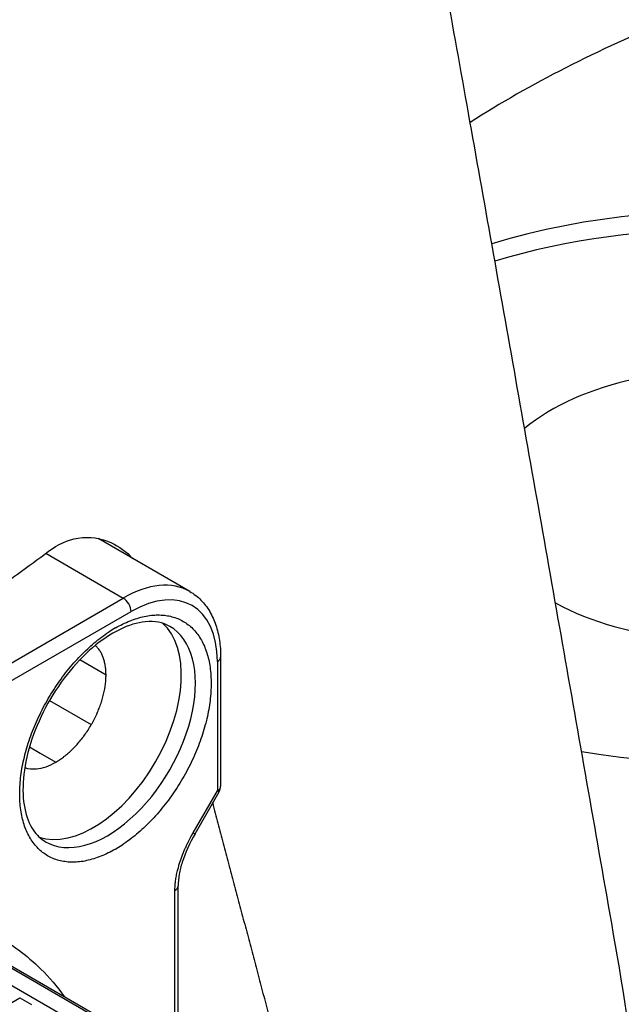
# Model space of a CAD drawing. Header units: millimetres. Extents: x 0 to 7374, y 0 to 4200.
# Tile 602 of 656: x 4882 to 4895, y 1879 to 1901. Entities that reach past the tile are written whole.
import ezdxf

# ---------------------------------------------------------------- set-up
doc = ezdxf.new("R2010")
doc.units = ezdxf.units.MM
doc.header["$LTSCALE"] = 0.2
doc.layers.add('01_Object Line', color=4, linetype='Continuous')

# ---------------------------------------------------------------- blocks, each defined once
blk = doc.blocks.new('A$C90bc888d')
for p, q in [((382.322, 68.728), (380.272, 69.912)), ((379.078, 69.587), (380.822, 68.579)), ((378.002, 66.951), (380.822, 68.579)), ((378.179, 66.645), (380.999, 68.273)), ((383.017, 67.252), (383.017, 64.34)), ((380.434, 66.844), (379.841, 67.186)), ((382.944, 67.15), (382.944, 64.238)), ((379.16, 66.273), (380.102, 65.729)), ((378.663, 65.254), (378.663, 65.254)), ((378.71, 65.227), (378.949, 65.089)), ((378.949, 65.089), (379.302, 64.885)), ((378.547, 64.782), (378.547, 64.782)), ((382.4, 63.295), (382.944, 64.238)), ((382.439, 63.272), (382.984, 64.215)), ((382.984, 64.215), (382.944, 64.238)), ((382.06, 62.098), (382.06, 62.099)), ((382.06, 58.127), (382.06, 62.096)), ((385.183, 56.267), (375.142, 62.064)), ((375.274, 62.044), (385.315, 56.247)), ((381.987, 58.169), (381.987, 61.996)), ((376.775, 60.743), (384.696, 56.17)), ((373.001, 56.404), (378.491, 59.573)), ((378.491, 59.573), (378.751, 59.423))]:
    blk.add_line(p, q)
blk.add_arc((382.767, 64.34), 0.25, 330, 0)
for centre, major_axis, ratio, start_param, end_param in [((292.752, 80.598), (121.628, 0), 0.57735, 5.581632, 6.538183), ((408.663, 68.835), (27, 0), 0.57735, 2.181662, 2.406308), ((394.175, 71.077), (10.75, 0), 0.57735, 4.427348, 8.342689), ((394.175, 70.668), (10.75, 0), 0.57735, 0.032895, 2.052247), ((292.752, 76.483), (-122.5, 0), 0.57735, 0, 3.141593), ((394.175, 70.668), (5.25, 0), 0.57735, 3.953485, 8.816439), ((292.752, 70.845), (122.5, 0), 0.57735, 3.141593, 6.283185), ((378.772, 67.314), (1.5, 2.598), 0.57735, 0, 0.015673), ((292.752, 108.445), (109.462, 0), 0.57735, 5.601204, 5.621893), ((380.822, 66.13), (1.5, 2.598), 0.57735, 0, 0.785398), ((380.822, 68.375), (0.125, -0.217), 0.57735, 0.785398, 2.356194), ((380.999, 66.028), (1.375, 2.382), 0.57735, 5.497787, 7.068583), ((380.151, 65.701), (-1.4, -2.425), 0.57735, 0.119454, 3.022139), ((380.469, 65.517), (-1.4, -2.425), 0.57735, 0, 3.141593), ((380.647, 65.416), (-1.525, -2.642), 0.577347, 3.927717, 3.993271), ((382.767, 67.252), (0.25, 0), 0.57735, 5.497787, 6.283185), ((382.767, 64.34), (0.25, 0), 0.57735, 5.497787, 6.283185), ((382.223, 63.397), (0.217, -0.125), 0.000014, 5.667683, 6.283184), ((380.645, 65.414), (-1.525, -2.641), 0.57735, 0.785749, 0.851327), ((381.81, 62.098), (0.25, 0), 0.57734, 5.497483, 6.282976)]:
    blk.add_ellipse(centre, major_axis=major_axis, ratio=ratio, start_param=start_param, end_param=end_param)
for points, weights in [([(391.829, 61.257), (387.757, 84.524), (384.193, 103.701)], [1.00159145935, 1.00431373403, 1]), ([(382.837, 63.961), (383.806, 60.299), (384.799, 56.546)], [1.00024811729, 1.00042133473, 1.00044497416])]:
    blk.add_rational_spline(points, weights, degree=2)
for points, knots in [([(379.139, 69.633), (379.344, 69.784), (379.573, 69.89), (380.065, 69.974), (380.327, 69.932), (380.723, 69.745), (380.887, 69.625), (381.037, 69.469)], [-0.44495, -0.44495, -0.44495, -0.44495, -0.3464358, -0.3464358, -0.2347936, -0.2347936, -0.1537496, -0.1537496, -0.1537496, -0.1537496]), ([(382.322, 68.728), (382.414, 68.675), (382.498, 68.609), (382.649, 68.458), (382.714, 68.371), (382.826, 68.182), (382.872, 68.08), (382.945, 67.862), (382.972, 67.747), (383.008, 67.506), (383.017, 67.381), (383.017, 67.252)], [2.3561945, 2.3561945, 2.3561945, 2.3561945, 2.5132741, 2.5132741, 2.6703538, 2.6703538, 2.8274334, 2.8274334, 2.984513, 2.984513, 3.1415927, 3.1415927, 3.1415927, 3.1415927]), ([(380.646, 67.906), (380.701, 67.937), (380.755, 67.966), (380.864, 68.02), (380.92, 68.044), (381.028, 68.088), (381.082, 68.106), (381.189, 68.14), (381.243, 68.154), (381.35, 68.177), (381.403, 68.185), (381.506, 68.197), (381.555, 68.199), (381.653, 68.2), (381.702, 68.197), (381.796, 68.187), (381.841, 68.179), (381.931, 68.158), (381.976, 68.145), (382.062, 68.112), (382.105, 68.093), (382.185, 68.05), (382.222, 68.026), (382.295, 67.973), (382.33, 67.944), (382.397, 67.882), (382.428, 67.848), (382.488, 67.776), (382.516, 67.737), (382.57, 67.654), (382.595, 67.61), (382.64, 67.519), (382.66, 67.473), (382.696, 67.375), (382.713, 67.323), (382.742, 67.218), (382.754, 67.164), (382.774, 67.051), (382.783, 66.991), (382.795, 66.869), (382.799, 66.806), (382.802, 66.714), (382.802, 66.687), (382.802, 66.66)], [0, 0, 0, 0, 0.0243678, 0.0243678, 0.0495258, 0.0495258, 0.0743289, 0.0743289, 0.0996645, 0.0996645, 0.125, 0.125, 0.1494109, 0.1494109, 0.1745581, 0.1745581, 0.1992803, 0.1992803, 0.2246402, 0.2246402, 0.25, 0.25, 0.2743503, 0.2743503, 0.2995127, 0.2995127, 0.3242671, 0.3242671, 0.3496335, 0.3496335, 0.375, 0.375, 0.3993475, 0.3993475, 0.4245107, 0.4245107, 0.4491502, 0.4491502, 0.4745751, 0.4745751, 0.5, 0.5, 0.5104848, 0.5104848, 0.5104848, 0.5104848]), ([(381.869, 67.942), (381.718, 68.029), (381.536, 68.067), (381.141, 68.028), (380.942, 67.969), (380.537, 67.769), (380.332, 67.632), (379.932, 67.291), (379.736, 67.087), (379.376, 66.629), (379.211, 66.376), (378.931, 65.847), (378.816, 65.572), (378.648, 65.03), (378.594, 64.764), (378.552, 64.271), (378.563, 64.044), (378.64, 63.65), (378.707, 63.485), (378.871, 63.24), (378.963, 63.154), (379.069, 63.092)], [3.926991, 3.926991, 3.926991, 3.926991, 4.319649, 4.319649, 4.640601, 4.640601, 4.945621, 4.945621, 5.252259, 5.252259, 5.56128, 5.56128, 5.8709, 5.8709, 6.179102, 6.179102, 6.484589, 6.484589, 6.791831, 6.791831, 7.068583, 7.068583, 7.068583, 7.068583]), ([(380.646, 62.925), (380.591, 62.893), (380.537, 62.865), (380.427, 62.811), (380.372, 62.786), (380.263, 62.743), (380.209, 62.724), (380.102, 62.691), (380.048, 62.677), (379.941, 62.654), (379.889, 62.645), (379.786, 62.634), (379.736, 62.631), (379.638, 62.631), (379.59, 62.633), (379.496, 62.644), (379.45, 62.651), (379.36, 62.672), (379.315, 62.686), (379.229, 62.719), (379.187, 62.738), (379.107, 62.781), (379.069, 62.805), (378.996, 62.857), (378.961, 62.886), (378.895, 62.949), (378.863, 62.982), (378.803, 63.054), (378.775, 63.093), (378.722, 63.176), (378.697, 63.22), (378.652, 63.311), (378.632, 63.358), (378.595, 63.456), (378.578, 63.507), (378.55, 63.613), (378.538, 63.667), (378.517, 63.78), (378.509, 63.839), (378.496, 63.961), (378.492, 64.024), (378.488, 64.151), (378.489, 64.214), (378.493, 64.344), (378.498, 64.41), (378.511, 64.544), (378.519, 64.611), (378.541, 64.748), (378.553, 64.818), (378.584, 64.96), (378.601, 65.032), (378.639, 65.174), (378.66, 65.244), (378.705, 65.386), (378.73, 65.457), (378.783, 65.599), (378.811, 65.669), (378.872, 65.81), (378.904, 65.881), (378.973, 66.023), (379.009, 66.094), (379.085, 66.233), (379.123, 66.3), (379.203, 66.434), (379.245, 66.5), (379.33, 66.63), (379.374, 66.693), (379.465, 66.818), (379.512, 66.88), (379.608, 67.001), (379.658, 67.06), (379.758, 67.173), (379.807, 67.226), (379.908, 67.331), (379.961, 67.382), (380.065, 67.479), (380.117, 67.525), (380.224, 67.615), (380.279, 67.659), (380.388, 67.74), (380.441, 67.777), (380.498, 67.814), (380.501, 67.816), (380.504, 67.819)], [0, 0, 0, 0, 0.024368, 0.024368, 0.049526, 0.049526, 0.074329, 0.074329, 0.099664, 0.099664, 0.125, 0.125, 0.149411, 0.149411, 0.174558, 0.174558, 0.19928, 0.19928, 0.22464, 0.22464, 0.25, 0.25, 0.27435, 0.27435, 0.299513, 0.299513, 0.324267, 0.324267, 0.349634, 0.349634, 0.375, 0.375, 0.399348, 0.399348, 0.424511, 0.424511, 0.44915, 0.44915, 0.474575, 0.474575, 0.5, 0.5, 0.524317, 0.524317, 0.549488, 0.549488, 0.574251, 0.574251, 0.599625, 0.599625, 0.625, 0.625, 0.649545, 0.649545, 0.674659, 0.674659, 0.699481, 0.699481, 0.72474, 0.72474, 0.75, 0.75, 0.774436, 0.774436, 0.799577, 0.799577, 0.824454, 0.824454, 0.849727, 0.849727, 0.875, 0.875, 0.899159, 0.899159, 0.924369, 0.924369, 0.948899, 0.948899, 0.97445, 0.97445, 0.998582, 0.998582, 1, 1, 1, 1]), ([(380.434, 66.844), (380.434, 66.878), (380.432, 66.91), (380.43, 66.942), (380.428, 66.973), (380.425, 67.004), (380.421, 67.034), (380.418, 67.052), (380.415, 67.069), (380.412, 67.086), (380.406, 67.117), (380.399, 67.147), (380.391, 67.176), (380.383, 67.205), (380.373, 67.232), (380.363, 67.259), (380.358, 67.271), (380.353, 67.283), (380.348, 67.294), (380.335, 67.322), (380.322, 67.348), (380.307, 67.373), (380.292, 67.397), (380.276, 67.42), (380.258, 67.442), (380.253, 67.448), (380.249, 67.453), (380.244, 67.459), (380.227, 67.478), (380.21, 67.495), (380.192, 67.512)], [0, 0, 0, 0, 0.000121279, 0.000121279, 0.000121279, 0.000242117, 0.000242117, 0.000242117, 0.000312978, 0.000312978, 0.000312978, 0.00044058, 0.00044058, 0.00044058, 0.000567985, 0.000567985, 0.000567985, 0.000625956, 0.000625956, 0.000625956, 0.000763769, 0.000763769, 0.000763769, 0.000901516, 0.000901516, 0.000901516, 0.000938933, 0.000938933, 0.000938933, 0.001062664, 0.001062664, 0.001062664, 0.001062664]), ([(380.102, 65.729), (380.124, 65.768), (380.146, 65.806), (380.166, 65.846), (380.186, 65.885), (380.205, 65.925), (380.224, 65.965), (380.23, 65.979), (380.237, 65.994), (380.243, 66.008), (380.26, 66.047), (380.276, 66.086), (380.29, 66.125), (380.305, 66.164), (380.319, 66.203), (380.331, 66.242), (380.337, 66.26), (380.343, 66.277), (380.348, 66.294), (380.36, 66.335), (380.37, 66.375), (380.38, 66.415), (380.39, 66.455), (380.398, 66.495), (380.405, 66.534), (380.407, 66.548), (380.41, 66.562), (380.412, 66.575), (380.418, 66.615), (380.423, 66.655), (380.427, 66.694), (380.43, 66.733), (380.432, 66.771), (380.433, 66.808), (380.433, 66.82), (380.434, 66.832), (380.434, 66.844)], [0, 0, 0, 0, 0.000132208, 0.000132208, 0.000132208, 0.000265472, 0.000265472, 0.000265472, 0.000313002, 0.000313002, 0.000313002, 0.000440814, 0.000440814, 0.000440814, 0.000568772, 0.000568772, 0.000568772, 0.000626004, 0.000626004, 0.000626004, 0.000759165, 0.000759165, 0.000759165, 0.000892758, 0.000892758, 0.000892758, 0.000939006, 0.000939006, 0.000939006, 0.001074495, 0.001074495, 0.001074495, 0.001209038, 0.001209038, 0.001209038, 0.001252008, 0.001252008, 0.001252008, 0.001252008]), ([(382.802, 66.66), (382.802, 66.597), (382.8, 66.533), (382.792, 66.404), (382.786, 66.338), (382.77, 66.204), (382.76, 66.136), (382.736, 66), (382.722, 65.932), (382.695, 65.818), (382.684, 65.772), (382.652, 65.656), (382.632, 65.586), (382.586, 65.445), (382.561, 65.373), (382.508, 65.232), (382.48, 65.162), (382.419, 65.02), (382.387, 64.949), (382.318, 64.807), (382.282, 64.736), (382.207, 64.597), (382.169, 64.53), (382.089, 64.397), (382.047, 64.33), (381.961, 64.201), (381.917, 64.137), (381.827, 64.012), (381.78, 63.951), (381.683, 63.83), (381.634, 63.771), (381.534, 63.658), (381.485, 63.605), (381.383, 63.5), (381.331, 63.449), (381.227, 63.351), (381.175, 63.305), (381.067, 63.216), (381.012, 63.172), (380.904, 63.091), (380.85, 63.054), (380.793, 63.016), (380.79, 63.014), (380.787, 63.012)], [0.5104848, 0.5104848, 0.5104848, 0.5104848, 0.5349399, 0.5349399, 0.5596881, 0.5596881, 0.5844376, 0.5844376, 0.6089678, 0.6089678, 0.625, 0.625, 0.6495468, 0.6495468, 0.6746601, 0.6746601, 0.6994844, 0.6994844, 0.7247422, 0.7247422, 0.75, 0.75, 0.7744372, 0.7744372, 0.7995779, 0.7995779, 0.8244595, 0.8244595, 0.8497297, 0.8497297, 0.875, 0.875, 0.8991719, 0.8991719, 0.9243789, 0.9243789, 0.948912, 0.948912, 0.974456, 0.974456, 0.9985851, 0.9985851, 1, 1, 1, 1]), ([(379.302, 64.885), (379.331, 64.901), (379.36, 64.919), (379.389, 64.938), (379.417, 64.957), (379.445, 64.977), (379.474, 64.998), (379.49, 65.011), (379.507, 65.024), (379.523, 65.037), (379.553, 65.061), (379.582, 65.086), (379.611, 65.112), (379.64, 65.139), (379.669, 65.166), (379.697, 65.194), (379.71, 65.207), (379.723, 65.221), (379.735, 65.234), (379.765, 65.266), (379.795, 65.298), (379.824, 65.332), (379.852, 65.366), (379.88, 65.401), (379.908, 65.437), (379.915, 65.447), (379.923, 65.456), (379.93, 65.466), (379.957, 65.503), (379.983, 65.54), (380.009, 65.578), (380.034, 65.617), (380.059, 65.656), (380.082, 65.695), (380.089, 65.707), (380.096, 65.718), (380.102, 65.729)], [0, 0, 0, 0, 0.000121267, 0.000121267, 0.000121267, 0.000242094, 0.000242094, 0.000242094, 0.000312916, 0.000312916, 0.000312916, 0.000440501, 0.000440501, 0.000440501, 0.000567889, 0.000567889, 0.000567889, 0.000625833, 0.000625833, 0.000625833, 0.000763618, 0.000763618, 0.000763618, 0.000901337, 0.000901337, 0.000901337, 0.000938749, 0.000938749, 0.000938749, 0.001075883, 0.001075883, 0.001075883, 0.001213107, 0.001213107, 0.001213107, 0.001251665, 0.001251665, 0.001251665, 0.001251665]), ([(378.603, 64.76), (378.684, 64.733), (378.774, 64.724), (379.007, 64.747), (379.153, 64.799), (379.302, 64.885)], [-0.1069615, -0.1069615, -0.1069615, -0.1069615, -0.0630763, -0.0630763, 0, 0, 0, 0]), ([(381.987, 61.996), (381.987, 62.03), (381.988, 62.066), (381.993, 62.138), (381.997, 62.174), (382.007, 62.248), (382.013, 62.286), (382.027, 62.363), (382.036, 62.401), (382.053, 62.473), (382.062, 62.506), (382.08, 62.57), (382.089, 62.601), (382.099, 62.633), (382.107, 62.655), (382.115, 62.681), (382.135, 62.736), (382.146, 62.766), (382.17, 62.828), (382.183, 62.861), (382.208, 62.918), (382.218, 62.941), (382.229, 62.965), (382.241, 62.993), (382.254, 63.019), (382.278, 63.068), (382.289, 63.091), (382.311, 63.135), (382.322, 63.155), (382.341, 63.191), (382.35, 63.207), (382.366, 63.236), (382.373, 63.249), (382.385, 63.269), (382.389, 63.277), (382.396, 63.289), (382.398, 63.293), (382.399, 63.295), (382.4, 63.295), (382.4, 63.295)], [-1, -1, -1, -1, -0.8998456, -0.8998456, -0.8066927, -0.8066927, -0.71689, -0.71689, -0.6317733, -0.6317733, -0.5625413, -0.5625413, -0.5, -0.5, -0.5, -0.4293844, -0.4293844, -0.3591017, -0.3591017, -0.2926333, -0.2926333, -0.25, -0.25, -0.25, -0.2179243, -0.2179243, -0.1847554, -0.1847554, -0.1504912, -0.1504912, -0.1152079, -0.1152079, -0.0787715, -0.0787715, -0.0418792, -0.0418792, -0.0046519, -0.0046519, -0.0000005, -0.0000005, -0.0000005, -0.0000005]), ([(382.439, 63.272), (382.321, 63.066), (382.218, 62.844), (382.122, 62.538), (382.1, 62.447), (382.068, 62.268), (382.06, 62.179), (382.06, 62.099)], [0, 0, 0, 0, 0.0713167, 0.0713167, 0.1016315, 0.1016315, 0.133577, 0.133577, 0.133577, 0.133577]), ([(376.193, 61.514), (376.362, 61.497), (376.526, 61.472), (376.687, 61.439), (377.112, 61.353), (377.516, 61.208), (377.899, 61.007), (378.29, 60.802), (378.646, 60.54), (378.968, 60.222), (379.155, 60.035), (379.33, 59.832), (379.49, 59.61)], [0.0379984, 0.0379984, 0.0379984, 0.0379984, 0.0625, 0.0625, 0.0625, 0.125, 0.125, 0.125, 0.1875, 0.1875, 0.1875, 0.2238129, 0.2238129, 0.2238129, 0.2238129]), ([(393.165, 49.968), (393.109, 51.111), (393.024, 52.228), (392.678, 55.891), (392.303, 58.565), (391.829, 61.257)], [-12.296415, -12.296415, -12.296415, -12.296415, -11.973999, -11.973999, -11.181033, -11.181033, -11.181033, -11.181033])]:
    blk.add_open_spline(points, degree=3, knots=knots)
blk.add_open_spline([(380.248, 69.925), (380.256, 69.921), (380.264, 69.916), (380.272, 69.912)], degree=3)

msp = doc.modelspace()

# ---------------------------------------------------------------- block references
at = {"layer": '01_Object Line'}
msp.add_blockref('A$C90bc888d', (4503.2, 1819.544), dxfattribs=at)

doc.saveas('drawing.dxf')
